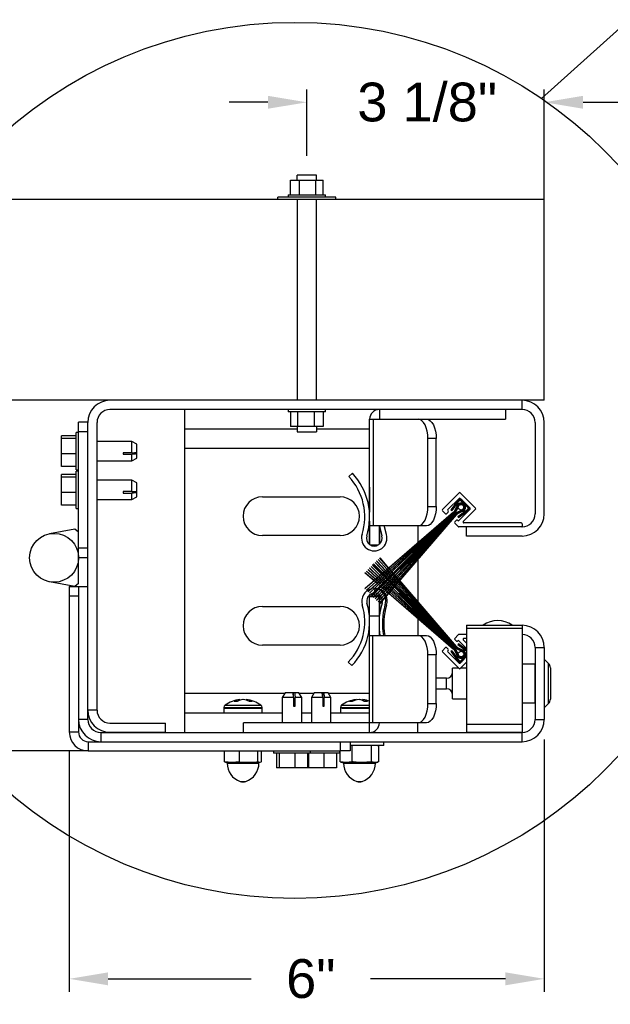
# Model space of a CAD drawing. Header units: inches. Extents: x 170 to 312, y 215 to 248.
# Tile 276 of 387: x 248.88 to 250.3, y 235.76 to 238.14. Entities that reach past the tile are written whole.
import ezdxf

# ---------------------------------------------------------------- set-up
doc = ezdxf.new("R2010")
doc.units = ezdxf.units.IN
doc.header["$LTSCALE"] = 0.25
doc.header["$MEASUREMENT"] = 0
doc.layers.add('ANNOTATIONS', color=1, linetype='Continuous')
doc.layers.add('DETAILS', color=4, linetype='Continuous')
doc.styles.add('ARIAL', font='arial.ttf', dxfattribs={"height": 0.09375})
doc.dimstyles.new('STANDARD$0', dxfattribs={"dimtxt": 0.09375, "dimasz": 0.09375, "dimexe": 0.03125, "dimexo": 0.046875, "dimgap": 0.09, "dimtad": 0, "dimtih": 1, "dimtoh": 1, "dimdec": 4, "dimzin": 0, "dimdsep": 46, "dimtxsty": 'ARIAL', "dimcen": 0.09, "dimadec": 0, "dimazin": 0, "dimtfac": 1, "dimtdec": 4, "dimtofl": 0, "dimtmove": 0, "dimatfit": 1, "dimfxl": 1, "dimtolj": 1, "dimtzin": 0, "dimarcsym": 0})

# ---------------------------------------------------------------- blocks, each defined once
blk = doc.blocks.new('*D183')
at = {"layer": 'ANNOTATIONS', "color": 0, "lineweight": -2, "transparency": 16777216}
for p, q in [((249.0469, 237.2174), (248.0779, 237.2174)), ((248.1092, 237.1237), (248.1092, 236.9894)), ((248.1092, 236.4639), (248.1092, 236.7125)), ((249.04, 236.3701), (248.0779, 236.3701))]:
    blk.add_line(p, q, dxfattribs=at)
at = {"layer": 'ANNOTATIONS', "color": 0, "transparency": 16777216}
for points in [[(248.0936, 237.1237), (248.1248, 237.1237), (248.1092, 237.2174)], [(248.0936, 236.4639), (248.1248, 236.4639), (248.1092, 236.3701)]]:
    blk.add_solid(points, dxfattribs=at)
at = {"layer": 'defpoints', "color": 0, "transparency": 16777216}
for p in [(249.0938, 237.2174), (248.1092, 236.3701), (249.0869, 236.3701)]:
    blk.add_point(p, dxfattribs=at)
at = {"layer": 'ANNOTATIONS', "color": 0, "transparency": 16777216, "insert": (248.1092, 236.8509), "char_height": 0.09375, "attachment_point": 5, "style": 'ARIAL'}
blk.add_mtext('\\A1;4 7/16"', dxfattribs=at)
blk = doc.blocks.new('*D184')
at = {"layer": 'ANNOTATIONS', "color": 0, "lineweight": -2, "transparency": 16777216}
for p, q in [((249.5692, 237.8086), (249.5692, 237.9688)), ((250.1428, 237.587), (250.1428, 237.9688)), ((249.4754, 237.9376), (249.3817, 237.9376)), ((250.2366, 237.9376), (250.3303, 237.9376))]:
    blk.add_line(p, q, dxfattribs=at)
at = {"layer": 'ANNOTATIONS', "color": 0, "transparency": 16777216}
for points in [[(249.4754, 237.9532), (249.4754, 237.922), (249.5692, 237.9376)], [(250.2366, 237.9532), (250.2366, 237.922), (250.1428, 237.9376)]]:
    blk.add_solid(points, dxfattribs=at)
at = {"layer": 'defpoints', "color": 0, "transparency": 16777216}
for p in [(250.1428, 237.9376), (249.5692, 237.7617), (250.1428, 237.5401)]:
    blk.add_point(p, dxfattribs=at)
at = {"layer": 'ANNOTATIONS', "color": 0, "transparency": 16777216, "insert": (249.86, 237.9376), "char_height": 0.09375, "attachment_point": 5, "style": 'ARIAL'}
blk.add_mtext('\\A1;3 1/8"', dxfattribs=at)
blk = doc.blocks.new('*D190')
at = {"layer": 'ANNOTATIONS', "color": 0, "lineweight": -2, "transparency": 16777216}
for p, q in [((250.1428, 236.3975), (250.1428, 235.788)), ((248.9955, 236.369), (248.9955, 235.788)), ((249.0893, 235.8193), (249.4348, 235.8193)), ((250.049, 235.8193), (249.7231, 235.8193))]:
    blk.add_line(p, q, dxfattribs=at)
at = {"layer": 'ANNOTATIONS', "color": 0, "transparency": 16777216}
for points in [[(249.0893, 235.8349), (249.0893, 235.8036), (248.9955, 235.8193)], [(250.049, 235.8349), (250.049, 235.8036), (250.1428, 235.8193)]]:
    blk.add_solid(points, dxfattribs=at)
at = {"layer": 'defpoints', "color": 0, "transparency": 16777216}
for p in [(250.1428, 236.4444), (248.9955, 236.4159), (250.1428, 235.8193)]:
    blk.add_point(p, dxfattribs=at)
at = {"layer": 'ANNOTATIONS', "color": 0, "transparency": 16777216, "insert": (249.5789, 235.8193), "char_height": 0.09375, "attachment_point": 5, "style": 'ARIAL'}
blk.add_mtext('\\A1;6"', dxfattribs=at)

msp = doc.modelspace()

# ---------------------------------------------------------------- linework, layer by layer
at = {"layer": 'DETAILS'}
for p, q in [((250.13596, 237.9471), (250.76819, 238.5142)), ((249.54572, 237.74936), (249.54572, 237.76171)), ((249.5926, 237.76171), (249.54572, 237.76171)), ((249.5926, 237.74936), (249.5926, 237.76171)), ((249.52943, 237.73042), (249.52943, 237.74936)), ((249.52943, 237.74936), (249.60889, 237.74936)), ((249.52952, 237.71373), (249.52952, 237.74936)), ((249.5517, 237.71373), (249.5517, 237.74936)), ((249.59134, 237.71373), (249.59134, 237.74936)), ((249.60879, 237.71373), (249.60879, 237.74936)), ((249.60889, 237.73042), (249.60889, 237.74936)), ((249.52416, 237.71373), (249.52416, 237.70811)), ((249.52416, 237.71373), (249.61416, 237.71373)), ((249.61416, 237.70811), (249.61416, 237.71373)), ((250.14281, 237.70248), (248.74653, 237.70248)), ((249.63916, 237.70811), (249.49916, 237.70811)), ((249.49916, 237.70248), (249.49916, 237.70811)), ((249.54572, 237.70248), (249.54572, 237.21743)), ((249.5926, 237.21743), (249.5926, 237.70248)), ((249.63916, 237.70248), (249.63916, 237.70811)), ((250.14281, 237.21743), (250.14281, 237.70248)), ((250.14281, 237.21743), (248.74653, 237.21743)), ((250.08919, 237.19512), (250.08919, 237.21743)), ((250.08919, 237.19512), (249.09375, 237.19512)), ((249.2745, 236.41474), (249.2745, 237.19512)), ((249.52416, 237.19512), (249.52416, 237.18949)), ((249.61416, 237.18949), (249.52416, 237.18949)), ((249.52952, 237.18949), (249.52952, 237.15387)), ((249.54698, 237.18949), (249.54698, 237.15387)), ((249.58662, 237.18949), (249.58662, 237.15387)), ((249.60879, 237.18949), (249.60879, 237.15387)), ((249.61416, 237.18949), (249.61416, 237.19512)), ((249.74438, 237.19512), (249.74438, 237.17168)), ((250.04906, 237.19512), (250.04906, 237.17168)), ((249.01781, 236.77492), (249.01781, 237.16489)), ((249.04013, 237.16489), (249.01781, 237.16489)), ((249.04013, 236.44605), (249.04013, 237.1638)), ((249.06244, 236.46874), (249.06244, 237.1638)), ((249.52943, 237.1728), (249.52943, 237.15387)), ((249.60889, 237.1728), (249.60889, 237.15387)), ((249.72094, 237.17168), (250.04906, 237.17168)), ((249.72094, 236.86876), (249.72094, 237.17168)), ((249.73036, 236.91387), (249.73036, 237.17168)), ((250.1205, 237.1638), (250.1205, 236.94293)), ((250.14281, 236.94293), (250.14281, 237.1638)), ((249.01781, 237.13958), (249.01219, 237.13958)), ((249.01219, 237.04958), (249.01219, 237.13958)), ((249.04013, 237.14145), (249.01781, 237.14145)), ((249.2745, 237.14824), (249.54572, 237.14824)), ((249.60889, 237.15387), (249.52943, 237.15387)), ((249.54572, 237.15387), (249.54572, 237.14151)), ((249.54572, 237.14151), (249.5926, 237.14151)), ((249.5926, 237.15387), (249.5926, 237.14151)), ((249.5926, 237.14824), (249.72094, 237.14824)), ((248.97656, 237.05735), (248.97656, 237.1318)), ((249.01219, 237.1318), (248.97656, 237.1318)), ((249.01219, 237.12521), (248.97656, 237.12521)), ((249.14691, 237.11801), (249.06244, 237.11801)), ((249.15844, 237.11136), (249.14691, 237.11801)), ((249.14691, 237.09069), (249.14691, 237.11801)), ((249.86156, 236.96074), (249.86156, 237.1248)), ((249.88186, 237.1248), (249.86156, 237.1248)), ((249.88186, 236.96074), (249.88186, 237.1248)), ((249.12563, 237.09069), (249.12563, 237.08689)), ((249.14691, 237.09069), (249.12563, 237.09069)), ((249.14691, 237.09069), (249.15844, 237.09179)), ((249.14726, 237.09072), (249.15844, 237.09072)), ((249.15844, 237.07779), (249.15844, 237.11136)), ((249.2745, 237.10137), (249.72094, 237.10137)), ((249.01219, 237.08799), (248.97656, 237.08799)), ((249.06244, 237.07114), (249.14691, 237.07114)), ((249.12563, 237.08689), (249.14691, 237.08689)), ((249.14691, 237.07114), (249.14691, 237.08689)), ((249.14691, 237.07114), (249.15844, 237.07779)), ((249.01219, 237.05735), (248.97656, 237.05735)), ((249.01219, 237.04958), (249.01781, 237.04958)), ((249.01781, 237.04583), (249.01219, 237.04583)), ((249.01219, 236.95583), (249.01219, 237.04583)), ((248.97656, 236.9636), (248.97656, 237.03805)), ((249.01219, 237.03805), (248.97656, 237.03805)), ((249.01219, 237.03146), (248.97656, 237.03146)), ((249.14691, 237.02426), (249.06244, 237.02426)), ((249.15844, 237.01761), (249.14691, 237.02426)), ((249.14691, 236.99694), (249.14691, 237.02426)), ((249.67937, 237.04102), (249.67083, 237.033)), ((249.12563, 236.99694), (249.12563, 236.99314)), ((249.14691, 236.99694), (249.12563, 236.99694)), ((249.14691, 236.99694), (249.15844, 236.99804)), ((249.14726, 236.99697), (249.15844, 236.99697)), ((249.15844, 236.98404), (249.15844, 237.01761)), ((249.72094, 237.0078), (249.72056, 237.0078)), ((249.72056, 237.0078), (249.72056, 236.94669)), ((249.01219, 236.99424), (248.97656, 236.99424)), ((249.06244, 236.97739), (249.14691, 236.97739)), ((249.12563, 236.99314), (249.14691, 236.99314)), ((249.14691, 236.97739), (249.14691, 236.99314)), ((249.14691, 236.97739), (249.15844, 236.98404)), ((249.462, 236.98418), (249.6495, 236.98418)), ((249.93706, 236.99374), (249.89662, 236.95331)), ((249.93706, 236.98049), (249.90988, 236.95331)), ((249.93445, 236.97613), (249.91717, 236.95264)), ((249.93672, 236.97446), (249.91944, 236.95098)), ((249.97683, 236.95662), (249.93971, 236.99374)), ((249.96358, 236.95662), (249.93971, 236.98049)), ((249.95791, 236.95831), (249.9414, 236.97481)), ((249.95989, 236.9603), (249.94339, 236.9768)), ((249.01219, 236.9636), (248.97656, 236.9636)), ((249.01219, 236.95583), (249.01781, 236.95583)), ((249.86156, 236.96074), (249.88186, 236.96074)), ((249.90391, 236.94336), (249.89662, 236.95065)), ((249.90988, 236.95065), (249.91054, 236.94999)), ((249.91717, 236.95264), (249.91944, 236.95098)), ((249.92569, 236.94967), (249.93144, 236.9609)), ((249.93162, 236.96084), (249.92586, 236.94958)), ((249.92602, 236.9495), (249.9318, 236.96078)), ((249.93198, 236.96072), (249.92619, 236.94941)), ((249.92636, 236.94932), (249.93216, 236.96066)), ((249.93234, 236.9606), (249.92652, 236.94924)), ((249.92669, 236.94915), (249.93252, 236.96054)), ((249.9327, 236.96048), (249.92686, 236.94907)), ((249.92703, 236.94898), (249.93288, 236.96042)), ((249.93306, 236.96036), (249.92719, 236.9489)), ((249.92736, 236.94881), (249.93324, 236.9603)), ((249.93505, 236.95972), (249.92903, 236.94796)), ((249.93098, 236.946), (249.94275, 236.95203)), ((249.94332, 236.95021), (249.93184, 236.94433)), ((249.93192, 236.94417), (249.94338, 236.95003)), ((249.94344, 236.94985), (249.93201, 236.944)), ((249.93209, 236.94383), (249.9435, 236.94967)), ((249.94356, 236.94949), (249.93218, 236.94367)), ((249.93226, 236.9435), (249.94362, 236.94931)), ((249.94368, 236.94913), (249.93235, 236.94333)), ((249.93244, 236.94317), (249.94374, 236.94895)), ((249.9438, 236.94877), (249.93252, 236.943)), ((249.93261, 236.94283), (249.94387, 236.9486)), ((249.94393, 236.94842), (249.93269, 236.94267)), ((249.93407, 236.93635), (249.95755, 236.95363)), ((249.93573, 236.93408), (249.95922, 236.95136)), ((249.9364, 236.92679), (249.96358, 236.95397)), ((249.94706, 236.92419), (249.97683, 236.95397)), ((249.70963, 236.76244), (249.92363, 236.94684)), ((249.92376, 236.9467), (249.70986, 236.76221)), ((249.71336, 236.75871), (249.9239, 236.94657)), ((249.92403, 236.94644), (249.71358, 236.75848)), ((249.71706, 236.75501), (249.92416, 236.94631)), ((249.92429, 236.94617), (249.71728, 236.75479)), ((249.72056, 236.92524), (249.72056, 236.86903)), ((249.72073, 236.75134), (249.92443, 236.94604)), ((249.92456, 236.94591), (249.72095, 236.75111)), ((249.72439, 236.74768), (249.92469, 236.94578)), ((249.92482, 236.94564), (249.72461, 236.74745)), ((249.72576, 236.74631), (249.92496, 236.94551)), ((249.92628, 236.94419), (249.72708, 236.74499)), ((249.73048, 236.74159), (249.92867, 236.9418)), ((249.9288, 236.94167), (249.7307, 236.74136)), ((249.73414, 236.73793), (249.92893, 236.94153)), ((249.92907, 236.9414), (249.73436, 236.73771)), ((249.73781, 236.73426), (249.9292, 236.94127)), ((249.92933, 236.94114), (249.73804, 236.73403)), ((249.74151, 236.73056), (249.92946, 236.941)), ((249.9296, 236.94087), (249.74173, 236.73033)), ((249.74524, 236.72683), (249.92973, 236.94074)), ((249.92986, 236.94061), (249.74546, 236.7266)), ((249.7943, 236.81035), (249.92721, 236.94326)), ((249.92854, 236.94193), (249.79563, 236.80902)), ((249.91054, 236.94734), (249.90657, 236.94336)), ((249.92645, 236.92347), (249.93043, 236.92745)), ((249.93308, 236.92745), (249.93375, 236.92679)), ((249.93407, 236.93635), (249.93573, 236.93408)), ((249.00881, 236.9061), (248.948, 236.89484)), ((249.01781, 236.8986), (249.00881, 236.9061)), ((249.85842, 236.91387), (249.72094, 236.91387)), ((249.74438, 236.91387), (249.74438, 236.86972)), ((249.74475, 236.87005), (249.74475, 236.91387)), ((249.837, 236.91387), (249.837, 236.87219)), ((249.93511, 236.91217), (249.92645, 236.92082)), ((250.08919, 236.91162), (249.93644, 236.91162)), ((250.08731, 236.92099), (249.94838, 236.92099)), ((249.95531, 236.8893), (249.95531, 236.91162)), ((250.08919, 236.91912), (250.08919, 236.91349)), ((249.6495, 236.89043), (249.462, 236.89043)), ((250.08919, 236.8893), (249.95531, 236.8893)), ((249.04013, 236.8602), (249.01781, 236.8602)), ((249.74014, 236.86699), (249.72395, 236.86699)), ((249.837, 236.87187), (249.837, 236.86904)), ((249.837, 236.86871), (249.837, 236.8658)), ((249.837, 236.86547), (249.837, 236.86248)), ((249.837, 236.86214), (249.837, 236.85905)), ((249.837, 236.85871), (249.837, 236.85756)), ((249.837, 236.85491), (249.837, 236.85305)), ((249.04013, 236.83676), (249.01781, 236.83676)), ((249.7381, 236.82902), (249.73788, 236.8288)), ((249.7595, 236.80541), (249.73788, 236.8288)), ((249.7381, 236.82902), (249.75973, 236.80561)), ((249.7418, 236.83272), (249.74157, 236.83249)), ((249.76304, 236.80846), (249.74157, 236.83249)), ((249.7418, 236.83272), (249.76327, 236.80866)), ((249.74553, 236.83645), (249.7453, 236.83622)), ((249.7666, 236.81153), (249.7453, 236.83622)), ((249.74553, 236.83645), (249.76683, 236.81173)), ((249.837, 236.8504), (249.837, 236.8492)), ((249.837, 236.84885), (249.837, 236.84544)), ((249.837, 236.84509), (249.837, 236.84154)), ((249.837, 236.84118), (249.837, 236.83748)), ((249.837, 236.8371), (249.837, 236.83323)), ((249.837, 236.83284), (249.837, 236.73029)), ((249.71735, 236.80826), (249.71712, 236.80804)), ((249.73905, 236.78779), (249.71712, 236.80804)), ((249.71735, 236.80826), (249.73928, 236.78799)), ((249.72102, 236.81194), (249.7208, 236.81171)), ((249.74261, 236.79086), (249.7208, 236.81171)), ((249.72102, 236.81194), (249.74284, 236.79106)), ((249.72468, 236.8156), (249.72446, 236.81537)), ((249.74615, 236.79391), (249.72446, 236.81537)), ((249.72468, 236.8156), (249.74638, 236.79411)), ((249.7294, 236.82032), (249.72808, 236.81899)), ((249.74992, 236.79715), (249.72808, 236.81899)), ((249.7294, 236.82032), (249.75134, 236.79838)), ((249.73077, 236.82169), (249.73055, 236.82146)), ((249.75245, 236.79934), (249.73055, 236.82146)), ((249.73077, 236.82169), (249.75268, 236.79953)), ((249.73443, 236.82534), (249.73421, 236.82512)), ((249.75597, 236.80237), (249.73421, 236.82512)), ((249.73443, 236.82534), (249.7562, 236.80257)), ((249.7623, 236.80238), (249.75969, 236.8052)), ((249.75992, 236.8054), (249.76252, 236.80258)), ((249.76573, 236.80544), (249.76323, 236.80825)), ((249.76346, 236.80844), (249.76596, 236.80564)), ((249.76841, 236.80245), (249.76592, 236.80523)), ((249.76615, 236.80543), (249.76863, 236.80265)), ((249.76919, 236.80853), (249.76678, 236.81131)), ((249.76702, 236.81151), (249.76941, 236.80873)), ((249.77176, 236.80554), (249.76937, 236.80831)), ((249.7696, 236.80851), (249.77198, 236.80575)), ((249.77433, 236.80257), (249.77195, 236.80533)), ((249.77217, 236.80553), (249.77454, 236.80277)), ((249.79563, 236.80902), (249.7943, 236.81035)), ((249.70992, 236.80084), (249.7097, 236.80061)), ((249.73181, 236.78155), (249.7097, 236.80061)), ((249.70992, 236.80084), (249.73205, 236.78176)), ((249.71365, 236.80457), (249.71342, 236.80434)), ((249.73545, 236.78469), (249.71342, 236.80434)), ((249.71365, 236.80457), (249.73568, 236.78489)), ((249.73545, 236.77842), (249.73205, 236.78135)), ((249.73228, 236.78155), (249.73568, 236.77862)), ((249.73896, 236.78155), (249.73568, 236.78448)), ((249.73591, 236.78468), (249.73919, 236.78176)), ((249.74244, 236.77845), (249.73919, 236.78135)), ((249.74244, 236.78466), (249.73927, 236.78758)), ((249.73942, 236.78155), (249.74266, 236.77866)), ((249.7395, 236.78778), (249.74266, 236.78486)), ((249.74579, 236.78156), (249.74266, 236.78445)), ((249.74589, 236.78773), (249.74283, 236.79065)), ((249.74288, 236.78465), (249.74601, 236.78176)), ((249.74306, 236.79085), (249.74611, 236.78793)), ((249.74913, 236.77848), (249.74601, 236.78135)), ((249.74913, 236.78464), (249.7461, 236.78753)), ((249.74623, 236.78156), (249.74934, 236.77868)), ((249.74632, 236.78773), (249.74934, 236.78484)), ((249.74931, 236.79079), (249.74637, 236.7937)), ((249.7466, 236.7939), (249.74954, 236.79099)), ((249.75235, 236.78156), (249.74934, 236.78443)), ((249.75244, 236.7877), (249.74952, 236.79058)), ((249.74956, 236.78463), (249.75256, 236.78176)), ((249.74975, 236.79078), (249.75266, 236.7879)), ((249.75299, 236.79408), (249.75013, 236.79694)), ((249.75155, 236.79817), (249.75439, 236.79533)), ((249.75555, 236.7785), (249.75256, 236.78135)), ((249.75555, 236.78462), (249.75265, 236.78749)), ((249.75547, 236.79628), (249.75266, 236.79913)), ((249.75277, 236.78156), (249.75576, 236.7787)), ((249.75287, 236.78769), (249.75577, 236.78482)), ((249.75289, 236.79932), (249.75569, 236.79648)), ((249.75604, 236.79103), (249.7532, 236.79387)), ((249.7546, 236.79512), (249.75742, 236.7923)), ((249.75846, 236.79326), (249.75567, 236.79608)), ((249.75865, 236.78156), (249.75576, 236.78441)), ((249.7559, 236.79628), (249.75868, 236.79346)), ((249.75597, 236.78462), (249.75886, 236.78177)), ((249.75888, 236.79933), (249.75617, 236.80216)), ((249.75908, 236.78799), (249.75625, 236.79082)), ((249.7564, 236.80236), (249.7591, 236.79953)), ((249.75763, 236.79209), (249.76043, 236.78929)), ((249.76144, 236.79025), (249.75867, 236.79305)), ((249.75983, 236.78039), (249.75886, 236.78135)), ((249.75889, 236.79325), (249.76166, 236.79046)), ((249.75906, 236.78156), (249.76004, 236.78059)), ((249.76177, 236.79631), (249.75908, 236.79912)), ((249.7621, 236.78497), (249.75928, 236.78779)), ((249.7593, 236.79932), (249.76199, 236.79651)), ((249.76064, 236.78908), (249.76343, 236.78629)), ((249.76441, 236.78726), (249.76165, 236.79005)), ((249.76186, 236.79025), (249.76462, 236.78746)), ((249.76464, 236.79331), (249.76197, 236.7961)), ((249.76219, 236.7963), (249.76485, 236.79351)), ((249.76326, 236.78381), (249.7623, 236.78477)), ((249.76508, 236.79937), (249.7625, 236.80217)), ((249.76272, 236.80237), (249.7653, 236.79957)), ((249.76364, 236.78608), (249.76458, 236.78514)), ((249.76779, 236.77928), (249.76458, 236.78249)), ((249.76555, 236.7861), (249.76461, 236.78705)), ((249.76482, 236.78726), (249.76576, 236.78631)), ((249.7675, 236.79032), (249.76484, 236.7931)), ((249.76505, 236.79331), (249.76771, 236.79052)), ((249.76785, 236.79638), (249.76528, 236.79916)), ((249.7655, 236.79936), (249.76807, 236.79658)), ((249.76591, 236.78381), (249.76911, 236.78061)), ((249.77005, 236.78156), (249.76687, 236.78477)), ((249.76707, 236.78498), (249.77025, 236.78177)), ((249.76861, 236.78916), (249.7677, 236.79011)), ((249.76791, 236.79031), (249.76881, 236.78937)), ((249.77061, 236.79339), (249.76804, 236.79617)), ((249.76826, 236.79637), (249.77082, 236.7936)), ((249.77108, 236.79946), (249.7686, 236.80223)), ((249.76882, 236.80244), (249.77129, 236.79967)), ((249.77301, 236.78456), (249.7699, 236.78781)), ((249.77011, 236.78801), (249.77322, 236.78476)), ((249.77301, 236.77856), (249.77025, 236.78135)), ((249.77046, 236.78156), (249.77321, 236.77877)), ((249.77168, 236.79223), (249.77081, 236.79318)), ((249.77102, 236.79339), (249.77189, 236.79244)), ((249.77374, 236.79648), (249.77126, 236.79925)), ((249.77148, 236.79946), (249.77395, 236.79669)), ((249.77599, 236.78757), (249.77295, 236.79086)), ((249.77316, 236.79106), (249.7762, 236.78778)), ((249.77588, 236.78156), (249.77321, 236.78435)), ((249.77342, 236.78455), (249.77608, 236.78177)), ((249.77477, 236.79532), (249.77393, 236.79627)), ((249.77414, 236.79648), (249.77498, 236.79553)), ((249.77689, 236.7996), (249.77451, 236.80235)), ((249.77473, 236.80256), (249.7771, 236.79981)), ((249.77899, 236.7906), (249.77602, 236.79392)), ((249.77876, 236.77855), (249.77608, 236.78135)), ((249.77876, 236.78457), (249.77619, 236.78736)), ((249.77623, 236.79413), (249.7792, 236.7908)), ((249.77628, 236.78156), (249.77896, 236.77876)), ((249.77639, 236.78756), (249.77896, 236.78478)), ((249.77789, 236.79844), (249.77707, 236.79938)), ((249.77728, 236.79959), (249.7781, 236.79865)), ((249.78155, 236.78156), (249.77896, 236.78436)), ((249.78202, 236.79365), (249.77911, 236.79702)), ((249.77916, 236.78457), (249.78174, 236.78177)), ((249.78167, 236.7876), (249.77918, 236.79038)), ((249.77932, 236.79723), (249.78222, 236.79386)), ((249.77939, 236.79059), (249.78187, 236.78781)), ((249.78435, 236.77853), (249.78174, 236.78135)), ((249.78435, 236.7846), (249.78185, 236.78739)), ((249.78194, 236.78156), (249.78454, 236.77874)), ((249.78206, 236.7876), (249.78455, 236.78481)), ((249.78459, 236.79066), (249.7822, 236.79344)), ((249.78241, 236.79365), (249.7848, 236.79088)), ((249.78706, 236.78156), (249.78454, 236.78438)), ((249.78474, 236.78459), (249.78725, 236.78178)), ((249.78719, 236.78766), (249.78478, 236.79045)), ((249.78498, 236.79066), (249.78738, 236.78787)), ((249.7898, 236.7785), (249.78725, 236.78135)), ((249.7898, 236.78463), (249.78737, 236.78744)), ((249.78745, 236.78156), (249.78999, 236.77872)), ((249.78757, 236.78766), (249.78999, 236.78485)), ((249.79244, 236.78156), (249.78999, 236.78441)), ((249.79018, 236.78463), (249.79263, 236.78178)), ((249.9298, 236.62231), (249.79263, 236.78134)), ((249.79282, 236.78156), (249.92993, 236.62244)), ((249.00881, 236.76743), (248.948, 236.77869)), ((248.9955, 236.76743), (249.04013, 236.76743)), ((248.9955, 236.76743), (248.9955, 236.41587)), ((249.01781, 236.77492), (249.00881, 236.76743)), ((249.01781, 236.76743), (249.01781, 236.41587)), ((249.70963, 236.76244), (249.70986, 236.76221)), ((249.71336, 236.75871), (249.71358, 236.75848)), ((249.73314, 236.76277), (249.73305, 236.75625)), ((249.73904, 236.77532), (249.73568, 236.77822)), ((249.73591, 236.77842), (249.73927, 236.77553)), ((249.74261, 236.77225), (249.73928, 236.77512)), ((249.7395, 236.77533), (249.74283, 236.77246)), ((249.74588, 236.77538), (249.74266, 236.77825)), ((249.74615, 236.7692), (249.74284, 236.77205)), ((249.74288, 236.77846), (249.7461, 236.77558)), ((249.74306, 236.77226), (249.74636, 236.76941)), ((249.74931, 236.77232), (249.74611, 236.77518)), ((249.74632, 236.77539), (249.74952, 236.77253)), ((249.74749, 236.76804), (249.74638, 236.769)), ((249.74659, 236.76921), (249.7477, 236.76826)), ((249.75244, 236.76378), (249.74891, 236.76682)), ((249.74912, 236.76703), (249.75265, 236.76399)), ((249.75244, 236.77542), (249.74934, 236.77828)), ((249.75061, 236.77116), (249.74953, 236.77212)), ((249.74956, 236.77848), (249.75265, 236.77563)), ((249.74974, 236.77233), (249.75082, 236.77137)), ((249.75546, 236.76683), (249.75201, 236.76991)), ((249.75222, 236.77012), (249.75567, 236.76704)), ((249.7537, 236.77425), (249.75266, 236.77522)), ((249.75597, 236.76074), (249.75267, 236.76358)), ((249.75287, 236.77542), (249.75391, 236.77446)), ((249.75288, 236.76379), (249.75617, 236.76095)), ((249.75846, 236.76985), (249.75508, 236.77298)), ((249.75528, 236.77319), (249.75867, 236.77006)), ((249.75888, 236.76378), (249.75569, 236.76663)), ((249.75677, 236.77733), (249.75576, 236.77829)), ((249.7559, 236.76684), (249.75908, 236.76399)), ((249.75597, 236.7785), (249.75698, 236.77753)), ((249.75949, 236.7577), (249.75619, 236.76055)), ((249.75639, 236.76076), (249.75969, 236.75792)), ((249.76144, 236.77287), (249.75813, 236.77603)), ((249.75833, 236.77624), (249.76164, 236.77307)), ((249.76176, 236.7668), (249.75868, 236.76965)), ((249.75889, 236.76986), (249.76196, 236.76701)), ((249.76229, 236.76074), (249.7591, 236.76359)), ((249.7593, 236.7638), (249.76249, 236.76095)), ((249.76303, 236.75466), (249.75972, 236.75751)), ((249.75992, 236.75772), (249.76322, 236.75487)), ((249.76441, 236.77586), (249.76116, 236.77907)), ((249.76137, 236.77927), (249.76461, 236.77607)), ((249.76464, 236.76981), (249.76165, 236.77266)), ((249.76186, 236.77287), (249.76484, 236.77001)), ((249.76508, 236.76374), (249.76198, 236.7666)), ((249.76218, 236.76681), (249.76527, 236.76396)), ((249.76573, 236.75767), (249.76252, 236.76053)), ((249.76271, 236.76075), (249.76592, 236.75789)), ((249.7675, 236.7728), (249.76462, 236.77565)), ((249.76482, 236.77586), (249.7677, 236.77301)), ((249.76785, 236.76674), (249.76485, 236.7696)), ((249.76505, 236.76981), (249.76804, 236.76695)), ((249.7684, 236.76067), (249.7653, 236.76354)), ((249.76549, 236.76375), (249.76859, 236.76088)), ((249.76918, 236.75459), (249.76595, 236.75747)), ((249.76614, 236.75769), (249.76936, 236.75481)), ((249.77061, 236.76973), (249.76771, 236.77259)), ((249.76791, 236.7728), (249.7708, 236.76994)), ((249.77081, 236.77626), (249.768, 236.77907)), ((249.77107, 236.76366), (249.76806, 236.76654)), ((249.76825, 236.76674), (249.77126, 236.76387)), ((249.77175, 236.75758), (249.76862, 236.76047)), ((249.76881, 236.76068), (249.77194, 236.75779)), ((249.76932, 236.78041), (249.77211, 236.77761)), ((249.77373, 236.76664), (249.77082, 236.76952)), ((249.77101, 236.76973), (249.77392, 236.76685)), ((249.77384, 236.77323), (249.77102, 236.77605)), ((249.77432, 236.76055), (249.77129, 236.76345)), ((249.77147, 236.76366), (249.7745, 236.76077)), ((249.92423, 236.61674), (249.77198, 236.75737)), ((249.77216, 236.75759), (249.92436, 236.61688)), ((249.77231, 236.77741), (249.77512, 236.7746)), ((249.77599, 236.77555), (249.77322, 236.77836)), ((249.77342, 236.77857), (249.77619, 236.77576)), ((249.77688, 236.76352), (249.77394, 236.76643)), ((249.77689, 236.77018), (249.77405, 236.77302)), ((249.77413, 236.76664), (249.77707, 236.76374)), ((249.92449, 236.61701), (249.77454, 236.76035)), ((249.77472, 236.76056), (249.92463, 236.61714)), ((249.77532, 236.7744), (249.77814, 236.77158)), ((249.77899, 236.77252), (249.7762, 236.77534)), ((249.77639, 236.77556), (249.77918, 236.77274)), ((249.92476, 236.61727), (249.77709, 236.76331)), ((249.77997, 236.7671), (249.7771, 236.76997)), ((249.77728, 236.76353), (249.92489, 236.61741)), ((249.77835, 236.77137), (249.7812, 236.76852)), ((249.78166, 236.77552), (249.77896, 236.77834)), ((249.77916, 236.77855), (249.78185, 236.77573)), ((249.78201, 236.76947), (249.7792, 236.77232)), ((249.77939, 236.77253), (249.7822, 236.76969)), ((249.92728, 236.61979), (249.78018, 236.76689)), ((249.78141, 236.76832), (249.9286, 236.62112)), ((249.78459, 236.77246), (249.78186, 236.77531)), ((249.78205, 236.77552), (249.78477, 236.77267)), ((249.92874, 236.62125), (249.78222, 236.76926)), ((249.78241, 236.76948), (249.92887, 236.62138)), ((249.78718, 236.77547), (249.78455, 236.77832)), ((249.78474, 236.77853), (249.78737, 236.77568)), ((249.929, 236.62152), (249.78479, 236.77225)), ((249.78498, 236.77246), (249.92913, 236.62165)), ((249.92927, 236.62178), (249.78738, 236.77525)), ((249.78757, 236.77547), (249.9294, 236.62191)), ((249.92953, 236.62205), (249.78999, 236.77828)), ((249.79018, 236.7785), (249.92966, 236.62218)), ((249.01781, 236.74399), (248.9955, 236.74399)), ((249.71706, 236.75501), (249.71728, 236.75479)), ((249.72056, 236.69354), (249.72056, 236.74305)), ((249.72073, 236.75134), (249.72095, 236.75111)), ((249.72094, 236.41474), (249.72094, 236.74287)), ((249.72094, 236.74287), (249.73175, 236.74287)), ((249.72439, 236.74768), (249.72461, 236.74745)), ((249.72576, 236.74631), (249.72708, 236.74499)), ((249.73048, 236.74159), (249.7307, 236.74136)), ((249.73219, 236.74287), (249.73886, 236.74287)), ((249.73305, 236.7558), (249.73302, 236.75357)), ((249.73414, 236.73793), (249.73436, 236.73771)), ((249.73781, 236.73426), (249.73804, 236.73403)), ((249.73929, 236.74287), (249.74438, 236.74287)), ((249.74438, 236.74287), (249.74438, 236.74136)), ((249.74438, 236.64912), (249.74438, 236.74089)), ((249.74475, 236.74305), (249.74475, 236.74176)), ((249.74475, 236.7413), (249.74475, 236.73419)), ((249.74475, 236.73372), (249.74475, 236.70019)), ((249.76659, 236.75159), (249.76326, 236.75446)), ((249.76345, 236.75467), (249.76678, 236.7518)), ((249.9237, 236.61621), (249.76682, 236.75139)), ((249.76701, 236.7516), (249.92383, 236.61635)), ((249.92396, 236.61648), (249.76941, 236.75439)), ((249.76959, 236.7546), (249.92409, 236.61661)), ((249.79211, 236.75045), (249.79344, 236.75177)), ((249.92502, 236.61754), (249.79211, 236.75045)), ((249.79344, 236.75177), (249.92635, 236.61886)), ((249.462, 236.71943), (249.6495, 236.71943)), ((249.74151, 236.73056), (249.74173, 236.73033)), ((249.74524, 236.72683), (249.74546, 236.7266)), ((249.837, 236.7299), (249.837, 236.72602)), ((249.837, 236.72565), (249.837, 236.72195)), ((249.837, 236.72158), (249.837, 236.71803)), ((249.837, 236.71768), (249.837, 236.71427)), ((249.837, 236.71392), (249.837, 236.71272)), ((249.837, 236.71007), (249.837, 236.70821)), ((249.74438, 236.69599), (249.72094, 236.69599)), ((249.837, 236.70556), (249.837, 236.70441)), ((249.837, 236.70406), (249.837, 236.70097)), ((249.837, 236.70064), (249.837, 236.69764)), ((249.837, 236.69731), (249.837, 236.6944)), ((249.837, 236.69407), (249.837, 236.69123)), ((249.837, 236.69091), (249.837, 236.64912)), ((249.72056, 236.60224), (249.72056, 236.6721)), ((249.95531, 236.67368), (249.95531, 236.41529)), ((249.95531, 236.67368), (250.08919, 236.67368)), ((249.95531, 236.6665), (250.08919, 236.6665)), ((250.08919, 236.67368), (250.08919, 236.41529)), ((249.72094, 236.64912), (249.85842, 236.64912)), ((249.72879, 236.43818), (249.72879, 236.64912)), ((249.74475, 236.65698), (249.74475, 236.64912)), ((249.93511, 236.65082), (249.92645, 236.64216)), ((249.92645, 236.63951), (249.93043, 236.63553)), ((249.95531, 236.65137), (249.93644, 236.65137)), ((249.94706, 236.63879), (249.95531, 236.63054)), ((249.95531, 236.64199), (249.94838, 236.64199)), ((249.6495, 236.62568), (249.462, 236.62568)), ((249.90391, 236.61962), (249.89662, 236.61233)), ((249.91054, 236.61564), (249.90657, 236.61962)), ((249.92909, 236.61509), (249.93512, 236.60333)), ((249.94281, 236.61103), (249.93105, 236.61705)), ((249.9319, 236.61872), (249.94339, 236.61284)), ((249.94345, 236.61302), (249.93199, 236.61888)), ((249.93207, 236.61905), (249.94351, 236.6132)), ((249.94357, 236.61338), (249.93216, 236.61922)), ((249.93225, 236.61938), (249.94363, 236.61356)), ((249.94369, 236.61374), (249.93233, 236.61955)), ((249.93242, 236.61972), (249.94375, 236.61392)), ((249.94381, 236.6141), (249.9325, 236.61988)), ((249.93259, 236.62005), (249.94387, 236.61428)), ((249.94393, 236.61446), (249.93267, 236.62022)), ((249.93276, 236.62039), (249.94399, 236.61463)), ((249.93308, 236.63553), (249.93375, 236.63619)), ((249.93573, 236.6289), (249.93407, 236.62664)), ((249.95531, 236.611), (249.93407, 236.62664)), ((249.95531, 236.61449), (249.93573, 236.6289)), ((249.9364, 236.63619), (249.95531, 236.61728)), ((250.1205, 236.62005), (250.14281, 236.62005)), ((250.1205, 236.62005), (250.1205, 236.44605)), ((250.14281, 236.62005), (250.14281, 236.44605)), ((249.72094, 236.60224), (249.72056, 236.60224)), ((249.86156, 236.48505), (249.86156, 236.60224)), ((249.88186, 236.60224), (249.86156, 236.60224)), ((249.88186, 236.48505), (249.88186, 236.60224)), ((249.93706, 236.56924), (249.89662, 236.60968)), ((249.90988, 236.61233), (249.91054, 236.61299)), ((249.93706, 236.5825), (249.90988, 236.60968)), ((249.91944, 236.61201), (249.91717, 236.61034)), ((249.91717, 236.61034), (249.93445, 236.58686)), ((249.91944, 236.61201), (249.93672, 236.58852)), ((249.93151, 236.60215), (249.92576, 236.61338)), ((249.92592, 236.61347), (249.93169, 236.60221)), ((249.93187, 236.60227), (249.92609, 236.61355)), ((249.92626, 236.61364), (249.93205, 236.60233)), ((249.93222, 236.60239), (249.92642, 236.61373)), ((249.92659, 236.61381), (249.9324, 236.60245)), ((249.93258, 236.60251), (249.92676, 236.6139)), ((249.92692, 236.61398), (249.93276, 236.60257)), ((249.93294, 236.60263), (249.92709, 236.61407)), ((249.92726, 236.61415), (249.93312, 236.60269)), ((249.9333, 236.60275), (249.92743, 236.61424)), ((249.9414, 236.58817), (249.95531, 236.60208)), ((249.94339, 236.58618), (249.95531, 236.5981)), ((250.15325, 236.5813), (250.14281, 236.59174)), ((249.66947, 236.58436), (249.67791, 236.57623)), ((249.93634, 236.56996), (249.92136, 236.56996)), ((249.92136, 236.49615), (249.92136, 236.56996)), ((249.94339, 236.58618), (249.93971, 236.5825)), ((249.95531, 236.58484), (249.93971, 236.56924)), ((249.95531, 236.56996), (249.94043, 236.56996)), ((250.1205, 236.57993), (250.08919, 236.57993)), ((250.12031, 236.57993), (250.12031, 236.48618)), ((250.15325, 236.48481), (250.15325, 236.5813)), ((250.15758, 236.57086), (250.15758, 236.49525)), ((249.90659, 236.5456), (249.88186, 236.5456)), ((249.90659, 236.52051), (249.90659, 236.5456)), ((249.88186, 236.52051), (249.90659, 236.52051)), ((249.51536, 236.50849), (249.2745, 236.50849)), ((249.51666, 236.51074), (249.51, 236.49921)), ((249.51, 236.49921), (249.51, 236.43818)), ((249.53733, 236.49921), (249.51, 236.49921)), ((249.55022, 236.51074), (249.51666, 236.51074)), ((249.53733, 236.49921), (249.53622, 236.51074)), ((249.53729, 236.49956), (249.53729, 236.51074)), ((249.53733, 236.49921), (249.53733, 236.47793)), ((249.55688, 236.49921), (249.54112, 236.49921)), ((249.54112, 236.47793), (249.54112, 236.49921)), ((249.55688, 236.49921), (249.55022, 236.51074)), ((249.58567, 236.50849), (249.55152, 236.50849)), ((249.55688, 236.43818), (249.55688, 236.49921)), ((249.58697, 236.51074), (249.58031, 236.49921)), ((249.58031, 236.49921), (249.58031, 236.43818)), ((249.60764, 236.49921), (249.58031, 236.49921)), ((249.62053, 236.51074), (249.58697, 236.51074)), ((249.60764, 236.49921), (249.60653, 236.51074)), ((249.6076, 236.49956), (249.6076, 236.51074)), ((249.60764, 236.49921), (249.60764, 236.47793)), ((249.62719, 236.49921), (249.61144, 236.49921)), ((249.61144, 236.47793), (249.61144, 236.49921)), ((249.62719, 236.49921), (249.62053, 236.51074)), ((249.72094, 236.50849), (249.62183, 236.50849)), ((249.62719, 236.43818), (249.62719, 236.49921)), ((249.92136, 236.49615), (249.95531, 236.49615)), ((249.369, 236.47527), (249.369, 236.46162)), ((249.369, 236.47527), (249.46125, 236.47527)), ((249.36947, 236.47324), (249.46064, 236.47324)), ((249.37177, 236.48063), (249.45848, 236.48063)), ((249.40768, 236.49237), (249.40749, 236.49404)), ((249.41485, 236.49404), (249.41485, 236.49398)), ((249.42261, 236.49269), (249.42277, 236.49404)), ((249.46125, 236.46162), (249.46125, 236.47527)), ((249.53733, 236.47793), (249.54112, 236.47793)), ((249.60764, 236.47793), (249.61144, 236.47793)), ((249.65025, 236.47527), (249.65025, 236.46162)), ((249.65025, 236.47527), (249.72094, 236.47527)), ((249.65302, 236.48063), (249.72094, 236.48063)), ((249.65403, 236.47324), (249.72094, 236.47324)), ((249.68892, 236.49302), (249.6888, 236.49404)), ((249.6974, 236.49404), (249.69638, 236.4939)), ((249.6974, 236.49404), (249.6974, 236.49372)), ((249.7037, 236.49181), (249.70395, 236.49404)), ((249.86156, 236.48505), (249.88186, 236.48505)), ((250.08919, 236.48618), (250.1205, 236.48618)), ((250.14281, 236.47437), (250.15325, 236.48481)), ((249.06244, 236.46874), (249.04013, 236.46874)), ((249.51, 236.46162), (249.2745, 236.46162)), ((249.58031, 236.46162), (249.55688, 236.46162)), ((249.72094, 236.46162), (249.62719, 236.46162)), ((249.04013, 236.44605), (249.01781, 236.44605)), ((249.09375, 236.43743), (249.22763, 236.43743)), ((249.22763, 236.41512), (249.22763, 236.43743)), ((249.85842, 236.43818), (249.41625, 236.43818)), ((249.41625, 236.41474), (249.41625, 236.43818)), ((249.837, 236.41474), (249.837, 236.43818)), ((249.95531, 236.43462), (250.08919, 236.43462)), ((250.1205, 236.44605), (250.14281, 236.44605)), ((248.9955, 236.41587), (249.01781, 236.41587)), ((249.07144, 236.41474), (249.07144, 236.39243)), ((249.07144, 236.41474), (250.08919, 236.41474)), ((249.09375, 236.41512), (249.22763, 236.41512)), ((249.11044, 236.41512), (249.11044, 236.41474)), ((249.15731, 236.41474), (249.15731, 236.41512)), ((249.95531, 236.41529), (250.08919, 236.41529)), ((250.08919, 236.39243), (250.08919, 236.41474)), ((249.04125, 236.39243), (249.04125, 236.37012)), ((249.04125, 236.39243), (250.08919, 236.39243)), ((249.65063, 236.37012), (249.65063, 236.39243)), ((249.67406, 236.39243), (249.67406, 236.37012)), ((249.75497, 236.38324), (249.67406, 236.38324)), ((249.67883, 236.34369), (249.67883, 236.38154)), ((249.7257, 236.34369), (249.7257, 236.38154)), ((249.74062, 236.38238), (249.73739, 236.38324)), ((249.74054, 236.38207), (249.74325, 236.38154)), ((249.74325, 236.34369), (249.74325, 236.38154)), ((249.75497, 236.38324), (249.75497, 236.39243)), ((249.04125, 236.37012), (249.65063, 236.37012)), ((249.37047, 236.34369), (249.37047, 236.37012)), ((249.40645, 236.34369), (249.40645, 236.37012)), ((249.45111, 236.34369), (249.45111, 236.37012)), ((249.45979, 236.34369), (249.45979, 236.37012)), ((249.48844, 236.37012), (249.48844, 236.36449)), ((249.64875, 236.36449), (249.48844, 236.36449)), ((249.49622, 236.36449), (249.49622, 236.32887)), ((249.5028, 236.36449), (249.5028, 236.32887)), ((249.54003, 236.36449), (249.54003, 236.32887)), ((249.57066, 236.36449), (249.57066, 236.32887)), ((249.57312, 236.36449), (249.57312, 236.32887)), ((249.57844, 236.36449), (249.57844, 236.37012)), ((249.61034, 236.36449), (249.61034, 236.32887)), ((249.64098, 236.36449), (249.64098, 236.32887)), ((249.64875, 236.36449), (249.64875, 236.37012)), ((249.64951, 236.34369), (249.64951, 236.37012)), ((249.67406, 236.37012), (249.65063, 236.37012)), ((249.38846, 236.34199), (249.37047, 236.34369)), ((249.37047, 236.34369), (249.37481, 236.34199)), ((249.45545, 236.34199), (249.37417, 236.34199)), ((249.37669, 236.34199), (249.37669, 236.3406)), ((249.37669, 236.3406), (249.45356, 236.3406)), ((249.40645, 236.34369), (249.38846, 236.34199)), ((249.40645, 236.34369), (249.42878, 236.34199)), ((249.45545, 236.34199), (249.45111, 236.34369)), ((249.45356, 236.3406), (249.45356, 236.34199)), ((249.45979, 236.34369), (249.45545, 236.34199)), ((249.64098, 236.32887), (249.49622, 236.32887)), ((249.66417, 236.34199), (249.64951, 236.34369)), ((249.64951, 236.34369), (249.65221, 236.34317)), ((249.65213, 236.34286), (249.65536, 236.34199)), ((249.65536, 236.34199), (249.73739, 236.34199)), ((249.65794, 236.34199), (249.65794, 236.3406)), ((249.65794, 236.3406), (249.73481, 236.3406)), ((249.67883, 236.34369), (249.66417, 236.34199)), ((249.7257, 236.34369), (249.70226, 236.34199)), ((249.73447, 236.34199), (249.7257, 236.34369)), ((249.74325, 236.34369), (249.73447, 236.34199)), ((249.73481, 236.3406), (249.73481, 236.34199)), ((249.73739, 236.34199), (249.74062, 236.34286)), ((249.4085, 236.29621), (249.42176, 236.29621)), ((249.68975, 236.29621), (249.70301, 236.29621))]:
    msp.add_line(p, q, dxfattribs=at)
at = {"layer": 'DETAILS', "flags": 128}
for points in [[(249.86156, 237.1248), (249.86111, 237.13395), (249.85978, 237.14274), (249.85761, 237.15085), (249.8547, 237.15795), (249.85115, 237.16378), (249.8471, 237.16811), (249.8427, 237.17078), (249.83813, 237.17168)], [(249.85842, 237.17168), (249.863, 237.17078), (249.86739, 237.16811), (249.87145, 237.16378), (249.875, 237.15795), (249.87791, 237.15085), (249.88008, 237.14274), (249.88141, 237.13395), (249.88186, 237.1248)], [(249.83813, 236.91387), (249.8427, 236.91477), (249.8471, 236.91744), (249.85115, 236.92177), (249.8547, 236.9276), (249.85761, 236.9347), (249.85978, 236.9428), (249.86111, 236.9516), (249.86156, 236.96074)], [(249.88186, 236.96074), (249.88141, 236.9516), (249.88008, 236.9428), (249.87791, 236.9347), (249.875, 236.9276), (249.87145, 236.92177), (249.86739, 236.91744), (249.863, 236.91477), (249.85842, 236.91387)], [(249.7448, 236.91387), (249.74547, 236.90963), (249.75022, 236.8899)], [(249.76141, 236.89339), (249.75702, 236.91161), (249.75665, 236.91387)], [(249.73314, 236.76303), (249.72599, 236.76228), (249.72518, 236.76209)], [(249.741, 236.76156), (249.73931, 236.76211), (249.73314, 236.76303)], [(249.74127, 236.76183), (249.74027, 236.7621), (249.73314, 236.76303)], [(249.72056, 236.74305), (249.72329, 236.74483), (249.72601, 236.74606)], [(249.72094, 236.74287), (249.72358, 236.74457), (249.72631, 236.74576)], [(249.72787, 236.75068), (249.72856, 236.75085), (249.73064, 236.7512)], [(249.75805, 236.72275), (249.75895, 236.72274), (249.75975, 236.72273), (249.76042, 236.72272), (249.76098, 236.72272), (249.76142, 236.72271), (249.76173, 236.72271), (249.76192, 236.7227), (249.76198, 236.7227)], [(249.86156, 236.60224), (249.86111, 236.61139), (249.85978, 236.62018), (249.85761, 236.62828), (249.8547, 236.63539), (249.85115, 236.64122), (249.8471, 236.64555), (249.8427, 236.64822), (249.83813, 236.64912)], [(249.85842, 236.64912), (249.863, 236.64822), (249.86739, 236.64555), (249.87145, 236.64122), (249.875, 236.63539), (249.87791, 236.62828), (249.88008, 236.62018), (249.88141, 236.61139), (249.88186, 236.60224)], [(249.83813, 236.43818), (249.8427, 236.43908), (249.8471, 236.44175), (249.85115, 236.44608), (249.8547, 236.45191), (249.85761, 236.45901), (249.85978, 236.46712), (249.86111, 236.47591), (249.86156, 236.48505)], [(249.88186, 236.48505), (249.88141, 236.47591), (249.88008, 236.46712), (249.87791, 236.45901), (249.875, 236.45191), (249.87145, 236.44608), (249.86739, 236.44175), (249.863, 236.43908), (249.85842, 236.43818)]]:
    msp.add_lwpolyline(points, dxfattribs=at)
at = {"layer": 'DETAILS'}
for centre, radius in [((249.54, 237.07207), 1.0587), ((249.94192, 236.95889), 0.00683), ((248.95875, 236.83676), 0.05906), ((249.94198, 236.60416), 0.00683)]:
    msp.add_circle(centre, radius, dxfattribs=at)
for centre, radius, start, end in [((249.09375, 237.1638), 0.05363, 90, 180), ((250.08919, 237.1638), 0.05363, 0, 90), ((249.09375, 237.1638), 0.03131, 90, 180), ((249.74438, 237.17168), 0.02344, 90, 180), ((250.08919, 237.1638), 0.03131, 0, 90), ((249.56741, 236.93597), 0.14181, 342.55422, 43.1756), ((249.56741, 236.93597), 0.15353, 342.55422, 43.1756), ((249.462, 236.9373), 0.04688, 90, 270), ((249.6495, 236.9373), 0.04687, 270, 90), ((249.93921, 236.97262), 0.00591, 45, 143.65121), ((249.93921, 236.97262), 0.0031, 45, 143.65121), ((249.93839, 236.99242), 0.00188, 45, 135), ((249.93839, 236.97916), 0.00187, 45, 135), ((249.89795, 236.95198), 0.00188, 135, 225), ((249.91121, 236.95198), 0.00188, 135, 225), ((249.90922, 236.94867), 0.00188, 315, 45), ((249.91568, 236.95479), 0.01125, 315, 332.89522), ((249.91568, 236.95479), 0.01144, 315, 332.89522), ((249.91568, 236.95479), 0.01163, 315, 332.89522), ((249.91568, 236.95479), 0.01181, 315, 332.89522), ((249.91568, 236.95479), 0.012, 315, 332.89522), ((249.91568, 236.95479), 0.01219, 315, 332.89522), ((249.91568, 236.95479), 0.01238, 315, 332.89522), ((249.91568, 236.95479), 0.01256, 315, 332.89522), ((249.91568, 236.95479), 0.01275, 315, 332.89522), ((249.91568, 236.95479), 0.01294, 315, 332.89522), ((249.91568, 236.95479), 0.01312, 315, 332.89522), ((249.91568, 236.95479), 0.015, 315, 332.89522), ((249.94192, 236.95889), 0.01067, 280.87014, 169.12986), ((249.94192, 236.95889), 0.01048, 280.72454, 169.27546), ((249.94192, 236.95889), 0.01029, 280.57496, 169.42504), ((249.94192, 236.95889), 0.0101, 280.4212, 169.5788), ((249.94192, 236.95889), 0.00992, 280.26307, 169.73693), ((249.94192, 236.95889), 0.00973, 280.10036, 169.89964), ((249.94192, 236.95889), 0.00954, 279.93284, 170.06716), ((249.94192, 236.95889), 0.00935, 279.76027, 170.23973), ((249.94192, 236.95889), 0.00917, 279.58238, 170.41762), ((249.94192, 236.95889), 0.00898, 279.39891, 170.60109), ((249.94192, 236.95889), 0.00879, 279.20956, 170.79044), ((249.94192, 236.95889), 0.00692, 276.90656, 173.09344), ((249.95572, 236.95612), 0.0031, 306.34879, 45), ((249.95572, 236.95612), 0.00591, 306.34879, 45), ((249.96225, 236.95529), 0.00188, 315, 45), ((249.97551, 236.95529), 0.00188, 315, 45), ((249.90524, 236.94469), 0.00188, 225, 315), ((249.93782, 236.93265), 0.015, 117.10478, 135), ((249.93782, 236.93265), 0.01313, 117.10478, 135), ((249.93782, 236.93265), 0.01294, 117.10478, 135), ((249.93782, 236.93265), 0.01275, 117.10478, 135), ((249.93782, 236.93265), 0.01256, 117.10478, 135), ((249.93782, 236.93265), 0.01238, 117.10478, 135), ((249.93782, 236.93265), 0.01219, 117.10478, 135), ((249.93782, 236.93265), 0.012, 117.10478, 135), ((249.93782, 236.93265), 0.01181, 117.10478, 135), ((249.93782, 236.93265), 0.01163, 117.10478, 135), ((249.93782, 236.93265), 0.01144, 117.10478, 135), ((249.93782, 236.93265), 0.01125, 117.10478, 135), ((249.93176, 236.92613), 0.00188, 45, 135), ((249.93507, 236.92812), 0.00187, 225, 315), ((249.94838, 236.92287), 0.00188, 135, 270), ((250.08919, 236.94293), 0.05362, 270, 0), ((250.08919, 236.94293), 0.03131, 270, 0), ((249.92778, 236.92215), 0.00188, 135, 225), ((249.93644, 236.91349), 0.00187, 225, 270), ((250.08731, 236.91912), 0.00187, 0, 90), ((250.08731, 236.91349), 0.00187, 270, 0), ((249.73204, 236.88423), 0.03076, 162.55422, 17.33142), ((249.73204, 236.88423), 0.01904, 162.55422, 17.33142), ((249.73275, 236.73227), 0.03076, 105.48958, 196.65188), ((249.72807, 236.73282), 0.03163, 341.43702, 62.09904), ((249.73275, 236.73227), 0.03076, 341.87467, 69.98664), ((249.73275, 236.73227), 0.01904, 106.78443, 196.65188), ((249.73266, 236.72757), 0.01927, 81.60273, 102.5318), ((249.73266, 236.72757), 0.01965, 52.00687, 100.85152), ((249.73275, 236.73227), 0.01904, 341.87467, 89.26328), ((249.73266, 236.72757), 0.01927, 52.54873, 80.45515), ((249.462, 236.67255), 0.04688, 90, 270), ((249.6495, 236.67255), 0.04688, 270, 90), ((249.56741, 236.68282), 0.14181, 316.03049, 16.65188), ((249.56741, 236.68282), 0.15353, 316.03049, 16.65188), ((249.89676, 236.67859), 0.15353, 161.87467, 172.97609), ((249.91471, 236.67834), 0.16284, 164.17059, 190.33709), ((249.89676, 236.67859), 0.14181, 161.87467, 191.99316), ((250.03031, 236.62437), 0.06056, 54.51066, 125.48934), ((250.08919, 236.62005), 0.05363, 0, 90), ((249.89676, 236.67859), 0.15353, 187.02391, 191.06569), ((249.92778, 236.64084), 0.00187, 135, 225), ((249.93644, 236.64949), 0.00187, 90, 135), ((249.94838, 236.64012), 0.00188, 90, 225), ((250.08919, 236.62005), 0.03131, 0, 90), ((249.90524, 236.6183), 0.00188, 45, 135), ((249.90922, 236.61432), 0.00187, 315, 45), ((249.91574, 236.60826), 0.01125, 27.10478, 45), ((249.91574, 236.60826), 0.01144, 27.10478, 45), ((249.91574, 236.60826), 0.01162, 27.10478, 45), ((249.91574, 236.60826), 0.01181, 27.10478, 45), ((249.91574, 236.60826), 0.012, 27.10478, 45), ((249.91574, 236.60826), 0.01219, 27.10478, 45), ((249.91574, 236.60826), 0.01237, 27.10478, 45), ((249.91574, 236.60826), 0.01256, 27.10478, 45), ((249.91574, 236.60826), 0.01275, 27.10478, 45), ((249.91574, 236.60826), 0.01294, 27.10478, 45), ((249.91574, 236.60826), 0.01312, 27.10478, 45), ((249.91574, 236.60826), 0.015, 27.10478, 45), ((249.93788, 236.6304), 0.015, 225, 242.89522), ((249.93788, 236.6304), 0.01312, 225, 242.89522), ((249.93788, 236.6304), 0.01294, 225, 242.89522), ((249.93788, 236.6304), 0.01275, 225, 242.89522), ((249.93788, 236.6304), 0.01256, 225, 242.89522), ((249.93788, 236.6304), 0.01237, 225, 242.89522), ((249.93788, 236.6304), 0.01219, 225, 242.89522), ((249.93788, 236.6304), 0.012, 225, 242.89522), ((249.93788, 236.6304), 0.01181, 225, 242.89522), ((249.93788, 236.6304), 0.01163, 225, 242.89522), ((249.93788, 236.6304), 0.01144, 225, 242.89522), ((249.93788, 236.6304), 0.01125, 225, 242.89522), ((249.93176, 236.63686), 0.00187, 225, 315), ((249.94198, 236.60416), 0.01067, 190.87014, 79.12986), ((249.94198, 236.60416), 0.01048, 190.72454, 79.27546), ((249.93507, 236.63487), 0.00188, 45, 135), ((249.89795, 236.611), 0.00187, 135, 225), ((249.91121, 236.611), 0.00187, 135, 225), ((249.94198, 236.60416), 0.01029, 190.57496, 79.42504), ((249.94198, 236.60416), 0.0101, 190.4212, 79.5788), ((249.94198, 236.60416), 0.00992, 190.26307, 79.73693), ((249.94198, 236.60416), 0.00973, 190.10036, 79.89964), ((249.94198, 236.60416), 0.00954, 189.93284, 80.06716), ((249.94198, 236.60416), 0.00935, 189.76027, 80.23973), ((249.94198, 236.60416), 0.00917, 189.58238, 80.41762), ((249.94198, 236.60416), 0.00898, 189.39891, 80.60109), ((249.94198, 236.60416), 0.00879, 189.20956, 80.79044), ((249.94198, 236.60416), 0.00692, 186.90656, 83.09344), ((249.93921, 236.59036), 0.00591, 216.34879, 315), ((249.93921, 236.59036), 0.0031, 216.34879, 315), ((249.93839, 236.58382), 0.00188, 225, 315), ((249.93839, 236.57057), 0.00187, 225, 315), ((250.14281, 236.57086), 0.01476, 0, 45), ((249.90659, 236.56037), 0.01476, 270, 0), ((249.90659, 236.50574), 0.01476, 0, 90), ((249.37556, 236.47527), 0.00656, 125.31577, 180), ((249.41513, 236.41943), 0.075, 96.07563, 125.31577), ((249.41142, 236.45835), 0.0359, 96.28095, 119.4459), ((249.39746, 236.4408), 0.04896, 85.66676, 94.33324), ((249.41984, 236.4546), 0.03968, 96.41634, 118.08042), ((249.41905, 236.45157), 0.04268, 95.64651, 105.50096), ((249.41081, 236.4495), 0.04478, 63.6298, 84.10728), ((249.41864, 236.45323), 0.04102, 62.5113, 84.22626), ((249.41513, 236.41943), 0.075, 54.68423, 83.92437), ((249.43414, 236.44748), 0.04228, 85.33672, 94.66328), ((249.45469, 236.47527), 0.00656, 0, 54.68423), ((249.65681, 236.47527), 0.00656, 125.31577, 180), ((249.69638, 236.41943), 0.075, 96.81706, 125.31577), ((249.69318, 236.44645), 0.04779, 95.26197, 115.41247), ((249.67574, 236.45624), 0.03352, 84.76165, 95.23835), ((249.70015, 236.44286), 0.0514, 95.35987, 114.55096), ((249.69114, 236.46136), 0.03295, 59.04164, 82.64762), ((249.69293, 236.44475), 0.04949, 77.26444, 84.81475), ((249.70029, 236.46501), 0.02926, 57.24132, 82.8014), ((249.69638, 236.41943), 0.075, 70.88289, 83.18294), ((249.7121, 236.43203), 0.05772, 86.00956, 93.99044), ((250.14281, 236.49525), 0.01476, 315, 0), ((249.09375, 236.46874), 0.05363, 180, 270), ((249.09375, 236.46874), 0.03131, 180, 270), ((249.07144, 236.44605), 0.05363, 180, 270), ((249.07144, 236.44605), 0.03131, 180, 270), ((249.72094, 236.43818), 0.02344, 270, 0), ((250.08919, 236.44605), 0.05363, 270, 0), ((250.08919, 236.44605), 0.03131, 270, 0), ((249.04125, 236.41587), 0.04575, 180, 270), ((249.04125, 236.41587), 0.02344, 180, 270), ((249.42356, 236.3406), 0.04688, 180, 251.25066), ((249.40669, 236.3406), 0.04688, 288.74934, 0), ((249.70481, 236.3406), 0.04688, 180, 251.25066), ((249.68794, 236.3406), 0.04688, 288.74934, 0), ((249.41513, 236.31574), 0.02063, 251.25066, 288.74934), ((249.69638, 236.31574), 0.02063, 251.25066, 288.74934)]:
    msp.add_arc(centre, radius, start, end, dxfattribs=at)
for points, knots in [([(249.15844, 237.08802), (249.15798, 237.08797), (249.15414, 237.0876), (249.15029, 237.08722), (249.14691, 237.08689)], [0, 0, 0, 0, 0.12085254, 1, 1, 1, 1]), ([(249.15844, 236.99427), (249.15798, 236.99422), (249.15414, 236.99385), (249.15029, 236.99347), (249.14691, 236.99314)], [0, 0, 0, 0, 0.12085254, 1, 1, 1, 1]), ([(249.54, 236.51074), (249.54004, 236.51028), (249.54042, 236.50644), (249.54079, 236.5026), (249.54112, 236.49921)], [0, 0, 0, 0, 0.1208487, 1, 1, 1, 1]), ([(249.61031, 236.51074), (249.61036, 236.51028), (249.61073, 236.50644), (249.61111, 236.5026), (249.61144, 236.49921)], [0, 0, 0, 0, 0.1208487, 1, 1, 1, 1]), ([(249.42878, 236.34199), (249.43452, 236.34219), (249.44199, 236.34244), (249.44939, 236.34346), (249.45111, 236.34369)], [0, 0, 0, 0, 0.7680266, 1, 1, 1, 1]), ([(249.70226, 236.34199), (249.69624, 236.34219), (249.6884, 236.34244), (249.68063, 236.34346), (249.67883, 236.34369)], [0, 0, 0, 0, 0.7680435, 1, 1, 1, 1])]:
    msp.add_open_spline(points, degree=3, knots=knots, dxfattribs=at)

# ---------------------------------------------------------------- dimensions: what is measured, and where the dimension line sits
at = {"layer": 'ANNOTATIONS'}
for base, p1, p2, text, picture, middle in [((250.14281, 237.93758), (249.56916, 237.76171), (250.14281, 237.54011), '3 1/8"', '*D184', (249.86003, 237.93758)), ((250.14279, 235.81926), (248.9955, 236.41587), (250.14279, 236.44436), '6"', '*D190', (249.57893, 235.81926))]:
    dim = msp.add_linear_dim(base=base, p1=p1, p2=p2, text=text, dimstyle='STANDARD$0', dxfattribs=at)
    dim.commit()
    dim.dimension.update_dxf_attribs({"geometry": picture, "text_midpoint": middle, "dimtype": 160})
dim = msp.add_linear_dim(base=(248.10918, 236.37012), p1=(249.09375, 237.21743), p2=(249.08686, 236.37012), angle=90, text='4 7/16"', dimstyle='STANDARD$0', dxfattribs=at)
dim.commit()
dim.dimension.update_dxf_attribs({"geometry": '*D183', "text_midpoint": (248.10918, 236.85095), "dimtype": 160})

doc.saveas('drawing.dxf')
